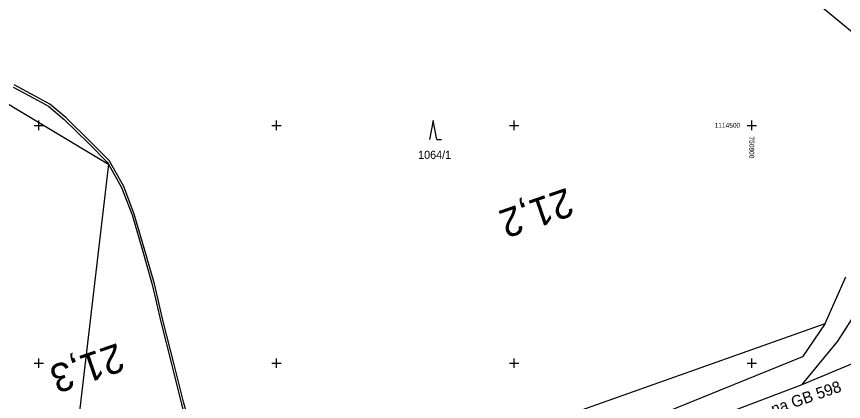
# Model space of a CAD drawing. Extents: x -776734 to -748832, y -1118122 to -976986.
# Drawn here: x -750954.7 to -750780.7, y -1114558 to -1114477.1 of the extents above; entities that cross this region are included whole.
import ezdxf

# ---------------------------------------------------------------- set-up
doc = ezdxf.new("R2010")
doc.units = 0
for name, color, linetype in [('KM_Hranice obce', 7, 'Continuous'), ('KM_Hranice parcel', 7, 'Continuous'), ('KM_Parcelní čísla', 7, 'Continuous'), ('KM_Věcná břemena k části', 7, 'Continuous'), ('KM_Značky kultur', 7, 'Continuous'), ('Level 61 Křížky', 7, 'Continuous'), ('OSA', 7, 'Continuous'), ('SŽG Vrstva 53', 7, 'Continuous'), ('Vrstva 63 ŽBP', 7, 'Continuous')]:
    doc.layers.add(name, color=color, linetype=linetype)

msp = doc.modelspace()

# ---------------------------------------------------------------- linework, layer by layer
at = {"layer": 'KM_Hranice obce'}
msp.add_lwpolyline([(-750816.57, -1114472.08), (-750790.73, -1114470.53), (-750768.96, -1114488.51)], dxfattribs=at)
msp.add_lwpolyline([(-750816.57, -1114472.08), (-750790.73, -1114470.53), (-750768.96, -1114488.51)], dxfattribs=at)
at = {"layer": 'KM_Hranice parcel'}
for p, q in [((-750784.54, -1114541.68), (-750780.24, -1114531.82)), ((-750872.08, -1114572.6), (-750784.54, -1114541.68))]:
    msp.add_line(p, q, dxfattribs=at)
for points in [[(-751154.53, -1114472.31), (-751147.55, -1114479.1), (-751148.65, -1114481.83), (-751152.49, -1114497.62), (-751130.98, -1114497.11), (-751108.06, -1114492.36), (-751077.89, -1114489.91), (-751077.75, -1114475.44), (-751018.04, -1114477.32), (-750975.93, -1114483.83), (-750935.34, -1114508.17), (-750945.62, -1114595.97)], [(-750789.41, -1114554.45), (-750760.02, -1114542.24), (-750667.49, -1114509.92), (-750659.35, -1114498.55)], [(-750789.41, -1114554.45), (-750781.93, -1114545.36), (-750778.38, -1114539.92)], [(-750784.54, -1114541.68), (-750789.31, -1114548.64), (-750856.37, -1114575.86), (-750864.03, -1114576.18), (-750872.08, -1114572.6)], [(-750909.46, -1114590.94), (-750904.52, -1114591.74), (-750900.07, -1114579.45), (-750884.93, -1114572.87), (-750860.41, -1114581.47), (-750789.41, -1114554.45)]]:
    msp.add_lwpolyline(points, dxfattribs=at)
at = {"layer": 'KM_Věcná břemena k části'}
for points in [[(-750955.4, -1114491.95), (-750951.08, -1114494.26), (-750947.96, -1114495.98), (-750944.67, -1114498.74), (-750939.5, -1114503.83), (-750935.61, -1114507.73)], [(-750914.42, -1114587.4), (-750913.82, -1114583.11), (-750913.61, -1114581.97), (-750913.67, -1114578.02), (-750913.68, -1114575.46), (-750915.62, -1114571.58), (-750917.33, -1114566.1), (-750919.49, -1114558.42), (-750921.55, -1114550.29), (-750923.83, -1114541.21), (-750925.69, -1114533.3), (-750927.84, -1114525.79), (-750929.91, -1114518.66), (-750932.14, -1114512.85), (-750935.21, -1114507.42), (-750939.04, -1114503.57), (-750944.34, -1114498.37), (-750947.68, -1114495.56), (-750950.75, -1114493.87), (-750955.18, -1114491.5)], [(-750935.61, -1114507.73), (-750935.34, -1114508.17), (-750932.59, -1114513.07), (-750930.38, -1114518.81), (-750928.29, -1114526.01), (-750926.18, -1114533.43), (-750924.31, -1114541.33), (-750922.03, -1114550.41), (-750919.96, -1114558.61), (-750917.81, -1114566.23), (-750916.08, -1114571.77), (-750914.18, -1114575.58), (-750914.17, -1114578.03), (-750914.11, -1114581.92), (-750914.32, -1114583.03), (-750914.95, -1114587.6), (-750915.41, -1114590.87), (-750914.91, -1114590.88), (-750914.42, -1114587.4)]]:
    msp.add_lwpolyline(points, dxfattribs=at)
at = {"layer": 'KM_Značky kultur'}
for p, q in [((-750867.04, -1114498.96), (-750867.79, -1114502.96)), ((-750866.29, -1114502.96), (-750867.04, -1114498.96)), ((-750866.29, -1114502.96), (-750865.294, -1114502.96))]:
    msp.add_line(p, q, dxfattribs=at)
at = {"layer": 'Level 61 Křížky'}
for p, q in [((-750951, -1114500), (-750949, -1114500)), ((-750950, -1114500), (-750950, -1114499)), ((-750950, -1114501), (-750950, -1114500)), ((-750901, -1114500), (-750899, -1114500)), ((-750900, -1114500), (-750900, -1114499)), ((-750900, -1114501), (-750900, -1114500)), ((-750851, -1114500), (-750849, -1114500)), ((-750850, -1114500), (-750850, -1114499)), ((-750850, -1114501), (-750850, -1114500)), ((-750801, -1114500), (-750799, -1114500)), ((-750800, -1114500), (-750800, -1114499)), ((-750800, -1114501), (-750800, -1114500)), ((-750951, -1114550), (-750949, -1114550)), ((-750950, -1114550), (-750950, -1114549)), ((-750950, -1114551), (-750950, -1114550)), ((-750901, -1114550), (-750899, -1114550)), ((-750900, -1114550), (-750900, -1114549)), ((-750900, -1114551), (-750900, -1114550)), ((-750851, -1114550), (-750849, -1114550)), ((-750850, -1114550), (-750850, -1114549)), ((-750850, -1114551), (-750850, -1114550)), ((-750801, -1114550), (-750799, -1114550)), ((-750800, -1114550), (-750800, -1114549)), ((-750800, -1114551), (-750800, -1114550))]:
    msp.add_line(p, q, dxfattribs=at)
at = {"layer": 'SŽG Vrstva 53'}
msp.add_lwpolyline([(-751091.59, -1114651.24), (-751052.09, -1114634.98), (-750945.62, -1114595.97), (-750923.65, -1114590.78), (-750909.46, -1114590.94), (-750904.52, -1114591.74), (-750900.07, -1114579.45), (-750884.93, -1114572.87), (-750860.41, -1114581.47), (-750789.41, -1114554.45)], dxfattribs=at)

# ---------------------------------------------------------------- texts
at = {"layer": 'KM_Parcelní čísla'}
msp.add_text('1064/1', height=1.7, dxfattribs=at).set_placement((-750870.2118, -1114507.0427))
at = {"layer": 'Level 61 Křížky'}
for s, rotation, p in [('1114500', 360, (-750807.8262, -1114500.5)), ('750800', 270, (-750800.5, -1114502.3327))]:
    msp.add_text(s, height=1, rotation=rotation, dxfattribs=at).set_placement(p)
at = {"layer": 'OSA'}
for s, p in [('21,2', (-750838.8658, -1114513.0548)), ('21,3', (-750933.3894, -1114545.6934))]:
    msp.add_text(s, height=6, rotation=199.034988, dxfattribs=at).set_placement(p)
at = {"layer": 'Vrstva 63 ŽBP'}
msp.add_text('orientace na GB 598', height=2.4, rotation=18.970667, dxfattribs=at).set_placement((-750808.7938, -1114565.4613))

doc.saveas('drawing.dxf')
